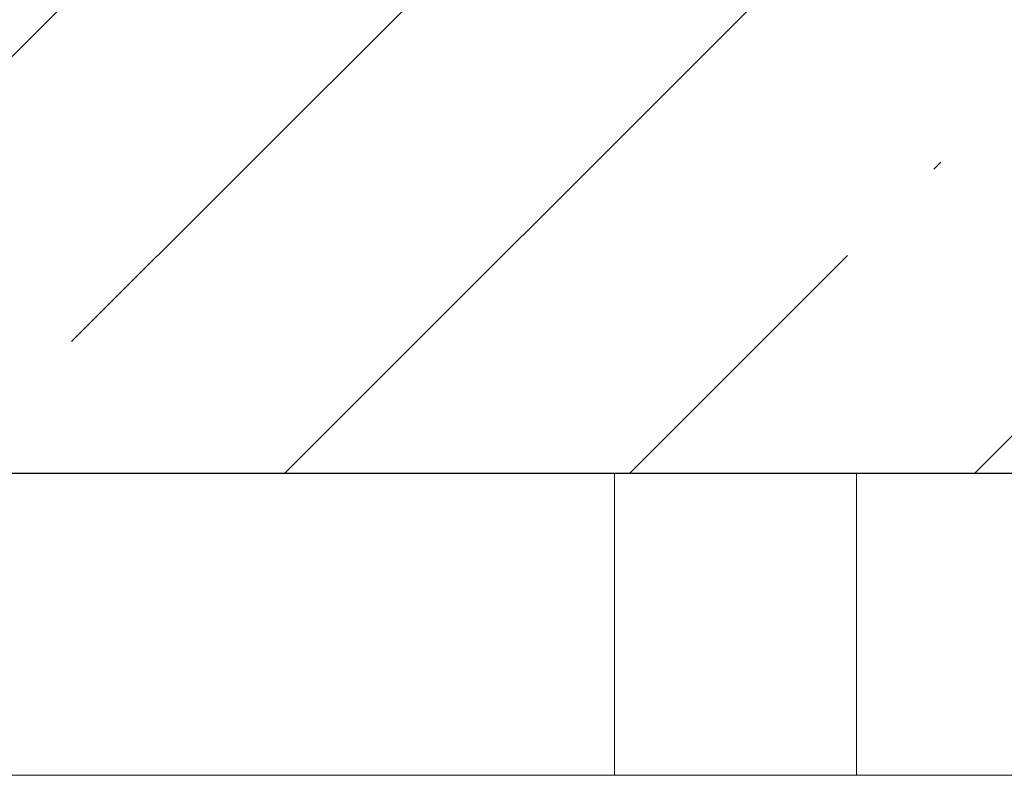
# Model space of a CAD drawing. Header units: millimetres. Extents: x 786 to 42540, y -7760 to 3796.
# Tile 262 of 656: x 41464 to 41789, y -6100 to -5850. Entities that reach past the tile are written whole.
import ezdxf

# ---------------------------------------------------------------- set-up
doc = ezdxf.new("R2010")
doc.units = ezdxf.units.MM
for name, color, linetype, lineweight in [('A-DETL-GENF', 7, 'Continuous', 13), ('A-FLOR', 7, 'Continuous', 13), ('A-FLOR-PATT', 7, 'Continuous', 25), ('A-WALL', 7, 'Continuous', 13)]:
    doc.layers.add(name, color=color, linetype=linetype, lineweight=lineweight)

# ---------------------------------------------------------------- blocks, each defined once
blk = doc.blocks.new('Наметкина 10_РД_АР_П_Отделка_R21_rvt-1-Разрез по Рампе Р1_фрагмент пола')
at = {"layer": 'A-WALL'}
blk.add_line((83020, -6000), (83020, -6100), dxfattribs=at)
blk = doc.blocks.new('Линия разрыва - М 1_50-5314776-Разрез по Рампе Р1_фрагмент пола')
at = {"layer": 'A-DETL-GENF', "lineweight": 5}
blk.add_line((83800, -6100), (80587.61, -6100), dxfattribs=at)

msp = doc.modelspace()

# ---------------------------------------------------------------- hatches: boundary and pattern name
at = {"layer": 'A-FLOR-PATT', "lineweight": 5}
h = msp.add_hatch(dxfattribs=at)
h.set_pattern_fill('FP_8', color=256, style=0, pattern_type=2)
h.set_pattern_definition([(45, (48694.21, -5700), (-114.0493, 114.0493), []), (45, (48808.26, -5700), (-114.0493, 114.0493), [201.613, -40.323, 3.353, -36.97])])
h.paths.add_polyline_path([(42440.27, -6000), (42440.27, -5750), (37240.27, -5750), (37240.27, -6000), (41291.34, -6000)])

# ---------------------------------------------------------------- linework, layer by layer
at = {"layer": 'A-FLOR', "lineweight": 25}
msp.add_line((37240.27, -6000), (42440.27, -6000), dxfattribs=at)
at = {"layer": 'A-WALL'}
msp.add_line((41740.27, -6100), (41740.27, -6000), dxfattribs=at)

# ---------------------------------------------------------------- block references
at = {"lineweight": 5}
msp.add_blockref('Наметкина 10_РД_АР_П_Отделка_R21_rvt-1-Разрез по Рампе Р1_фрагмент пола', (-41359.73, 0), dxfattribs=at)
at = {"layer": 'A-DETL-GENF'}
msp.add_blockref('Линия разрыва - М 1_50-5314776-Разрез по Рампе Р1_фрагмент пола', (-41359.73, 0), dxfattribs=at)

doc.saveas('drawing.dxf')
